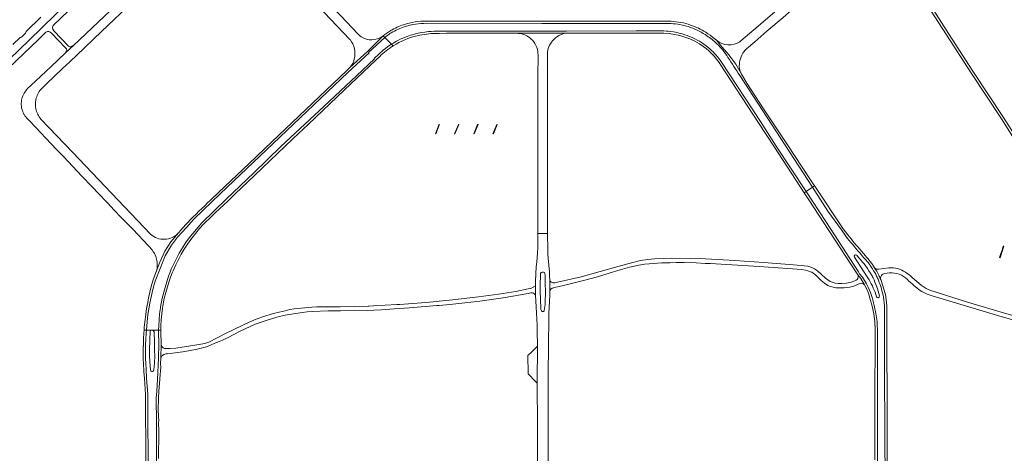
# Model space of a CAD drawing. Extents: x 148869 to 161638, y 453607 to 469810.
# Tile 742 of 1056: x 156717 to 157381, y 465449 to 465742. Entities that reach past the tile are written whole.
import ezdxf

# ---------------------------------------------------------------- set-up
doc = ezdxf.new("R2010")
doc.units = 0
for name, color, linetype, lineweight in [('B-RO-VH-VERHARDING_ASFALT-GV', 251, 'CONTINUOUS', 18), ('B-RO-VH-VERHARDING_HALFVERHARDING-GV', 251, 'CONTINUOUS', 18), ('B-RO-VH-VERHARDING_HALFVERHARDING_GRIND-GV', 251, 'CONTINUOUS', 18), ('B-RO-VH-VERHARDING_STRAATBAKSTEEN-GV', 251, 'CONTINUOUS', 18)]:
    doc.layers.add(name, color=color, linetype=linetype, lineweight=lineweight)

msp = doc.modelspace()

# ---------------------------------------------------------------- linework, layer by layer
at = {"layer": 'B-RO-VH-VERHARDING_ASFALT-GV', "flags": 128}
for points in [[(156945.83, 465731.73), (156944.98, 465732.62), (156933.7, 465744.51), (156923.22, 465755.58), (156915.95, 465763.24), (156915.9, 465763.29), (156915.89, 465763.3), (156913.91, 465765.36), (156913.86, 465765.41), (156906.94, 465772.68), (156897.6, 465782.51), (156883.14, 465797.66), (156870.93, 465810.49)], [(156879.78, 465791.75), (156888.9, 465782.2), (156889.52, 465781.56), (156900.31, 465770.2), (156903.37, 465767.02), (156903.95, 465766.26), (156918.18, 465751.42), (156918.29, 465751.31), (156930.91, 465738.03), (156939.63, 465728.86), (156939.78, 465728.7)], [(157261.66, 465777.66), (157226.45, 465747.44), (157215.15, 465737.68), (157203.61, 465727.79), (157202.96, 465727.25)], [(156709.15, 465709.35), (156729.44, 465728.77), (156734.49, 465733.63), (156735.63, 465734.22), (156736.54, 465734.12), (156737.44, 465733.83), (156738.28, 465733.15), (156747.79, 465723.15), (156748.31, 465722.41), (156748.57, 465721.51), (156748.31, 465720.83), (156747.61, 465719.69), (156753.25, 465725.04), (156752.34, 465724.41), (156751.31, 465723.86), (156750.57, 465723.86), (156749.76, 465724.28), (156739.79, 465734.73), (156739.05, 465735.83), (156738.89, 465736.83), (156739.05, 465737.57), (156739.31, 465738.27), (156775.98, 465773.53)], [(156798.53, 465767.9), (156753.25, 465725.04), (156747.61, 465719.69), (156737.68, 465710.28), (156724.26, 465697.66), (156722.11, 465695.6), (156721.43, 465694.88), (156720.8, 465694.1), (156720.22, 465693.29), (156719.7, 465692.44), (156719.24, 465691.55), (156718.84, 465690.64), (156718.51, 465689.7), (156718.24, 465688.74), (156718.04, 465687.76), (156717.9, 465686.77), (156717.84, 465685.77), (156717.84, 465684.78), (156717.92, 465683.78), (156718.06, 465682.79), (156718.27, 465681.82), (156718.55, 465680.86), (156718.89, 465679.92), (156719.29, 465679.01), (156719.64, 465678.36), (156719.76, 465678.13), (156720.29, 465677.28), (156720.87, 465676.47), (156721.51, 465675.71), (156723.78, 465673.33), (156741.63, 465654.57), (156746.26, 465649.71), (156758.71, 465636.63), (156765.61, 465629.37), (156779.42, 465614.87), (156779.49, 465614.79)], [(156750.04, 465754.33), (156722.85, 465728.01), (156703.56, 465709.52)], [(156805.16, 465597.26), (156752.34, 465652.75), (156731.11, 465675.01), (156730.48, 465675.78), (156729.9, 465676.59), (156729.38, 465677.45), (156728.98, 465678.2), (156728.91, 465678.33), (156728.5, 465679.24), (156728.15, 465680.17), (156727.87, 465681.13), (156727.65, 465682.1), (156727.5, 465683.09), (156727.41, 465684.09), (156727.38, 465685.08), (156727.44, 465686.18), (156727.74, 465688.16), (156727.97, 465689.13), (156728.27, 465690.08), (156728.62, 465691.02), (156729.49, 465692.81), (156730.01, 465693.67), (156730.57, 465694.49), (156731.19, 465695.28), (156734.79, 465698.79), (156745.68, 465709.21), (156750.57, 465713.79), (156760.29, 465723.03), (156766.7, 465729.12), (156776.48, 465738.4), (156788.9, 465750.23)], [(157207.39, 465722.54), (157212.93, 465727.31), (157221.17, 465734.41), (157232.09, 465743.73), (157243.39, 465753.54)], [(157153.4, 465741.14), (157138.12, 465741.15), (157137.32, 465741.15), (157118.65, 465741.21), (157113.39, 465741.15), (157099.15, 465741.14), (157080.68, 465741.14), (157069.15, 465741.16), (157060.18, 465741.16), (157048.76, 465741.17), (157036.72, 465741.17), (157036.61, 465741.18), (157019.29, 465741.13), (157000.8, 465741.17), (156991.56, 465741.19)], [(156963.19, 465730.09), (156967.82, 465725.66), (156968.09, 465725.84), (156968.99, 465726.41), (156970, 465727), (156971.03, 465727.58), (156972.06, 465728.13), (156973.64, 465728.91), (156974.71, 465729.41), (156976.05, 465729.99), (156977.68, 465730.64), (156978.24, 465730.85), (156979.34, 465731.24), (156980.46, 465731.6), (156981.59, 465731.95), (156983.27, 465732.41), (156983.88, 465732.56), (156984.7, 465732.73), (156988.05, 465733.39), (156990.19, 465733.75), (156991.44, 465733.92), (156992.68, 465734.07), (156994.55, 465734.24), (156996.41, 465734.35), (156997.67, 465734.4), (157005.47, 465734.44), (157016.43, 465734.44), (157052.47, 465734.44), (157069.16, 465734.46)], [(157189.26, 465712.61), (157189.57, 465712.15), (157215.51, 465672.5), (157226.24, 465656.06), (157246.29, 465625.38), (157247.55, 465626.2), (157227.49, 465656.88), (157216.76, 465673.32), (157190.48, 465713.5), (157189.56, 465714.82), (157188.89, 465715.73), (157187.85, 465717.06), (157186.76, 465718.35), (157186, 465719.2), (157184.65, 465720.61), (157183.84, 465721.4), (157182.6, 465722.54), (157181.32, 465723.65), (157180.01, 465724.7), (157179.53, 465725.06), (157178.55, 465725.73), (157177.57, 465726.38), (157175.58, 465727.59), (157174.55, 465728.17), (157172.99, 465728.99), (157171.67, 465729.63), (157170.6, 465730.12), (157168.99, 465730.8), (157167.35, 465731.43), (157165.68, 465732.01), (157164, 465732.52), (157162.86, 465732.84), (157161.16, 465733.26), (157159.44, 465733.62), (157157.99, 465733.87), (157156.26, 465734.13), (157154.52, 465734.33), (157153.34, 465734.43), (157151.57, 465734.52), (157148.36, 465734.53), (157132.78, 465734.52), (157085.83, 465734.47), (157069.16, 465734.46), (157052.47, 465734.44), (157016.43, 465734.44), (157005.47, 465734.44), (156997.67, 465734.4), (156996.41, 465734.35), (156994.55, 465734.24), (156992.68, 465734.07), (156991.44, 465733.92), (156990.19, 465733.75), (156988.05, 465733.39), (156984.7, 465732.73), (156983.88, 465732.56), (156983.27, 465732.41), (156981.59, 465731.95), (156980.46, 465731.6), (156979.34, 465731.24), (156978.24, 465730.85), (156977.68, 465730.64), (156976.05, 465729.99), (156974.71, 465729.41), (156973.64, 465728.91), (156972.06, 465728.13), (156971.03, 465727.58), (156970, 465727), (156968.99, 465726.41), (156968.09, 465725.84), (156967.82, 465725.66), (156968.93, 465724.6)], [(156991.15, 465739.71), (157069.15, 465739.67), (157156.47, 465739.55)], [(157156.47, 465739.55), (157069.15, 465739.67), (156991.15, 465739.71)], [(157069.16, 465734.46), (157085.83, 465734.47), (157132.78, 465734.52), (157148.36, 465734.53), (157151.57, 465734.52), (157153.34, 465734.43), (157154.52, 465734.33), (157156.26, 465734.13), (157157.99, 465733.87), (157159.44, 465733.62), (157161.16, 465733.26), (157162.86, 465732.84), (157164, 465732.52), (157165.68, 465732.01), (157167.35, 465731.43), (157168.99, 465730.8), (157170.6, 465730.12), (157171.67, 465729.63), (157172.99, 465728.99), (157174.55, 465728.17), (157175.58, 465727.59), (157177.57, 465726.38), (157178.55, 465725.73), (157179.53, 465725.06), (157180.01, 465724.7), (157181.32, 465723.65), (157182.6, 465722.54), (157183.84, 465721.4), (157184.65, 465720.61), (157186, 465719.2), (157186.76, 465718.35), (157187.85, 465717.06), (157188.89, 465715.73), (157189.56, 465714.82), (157190.48, 465713.5), (157216.76, 465673.32), (157227.49, 465656.88), (157247.55, 465626.2), (157252.01, 465629.12), (157202.77, 465704.53)], [(156825.32, 465599.77), (156824.26, 465598.47), (156824.07, 465598.26), (156818.83, 465592.1), (156814.77, 465585.82), (156811.44, 465578.37), (156809.02, 465572.59), (156808.02, 465569.76), (156806.73, 465565.97), (156805.6, 465562.14), (156804.61, 465558.27), (156803.78, 465554.35), (156803.15, 465551.14), (156802.46, 465547.2), (156801.86, 465543.25), (156801.24, 465538.29), (156800.84, 465534.31), (156800.72, 465532.65), (156802.25, 465532.65), (156802.73, 465538.1), (156803.35, 465543.04), (156803.94, 465546.96), (156804.63, 465550.86), (156805.25, 465554.05), (156806.08, 465557.92), (156807.05, 465561.74), (156808.17, 465565.55), (156814.96, 465582.73), (156819.22, 465590.01), (156823.3, 465595.24), (156829.33, 465601.98), (156834.3, 465607.39), (156852.16, 465624.53), (156887.92, 465658.56), (156938.33, 465706.59), (156952.6, 465719.7), (156952.32, 465719.98), (156963.19, 465730.09), (156962.03, 465731.2), (156951.56, 465720.78), (156939.63, 465709.91)], [(156939.63, 465709.91), (156951.56, 465720.78), (156962.03, 465731.2), (156961.51, 465730.78)], [(156962.03, 465731.2), (156963.19, 465730.09)], [(156985, 465731.26), (156986.82, 465731.61)], [(156998.92, 465732.91), (157000, 465732.92), (157004.84, 465732.94), (157004.89, 465732.94), (157005.39, 465732.95), (157005.42, 465732.95), (157016.43, 465732.94), (157016.56, 465732.94), (157052.47, 465732.94)], [(157052.47, 465732.94), (157069.17, 465732.96), (157085.86, 465732.98), (157107.03, 465733), (157119.3, 465733.01), (157122.67, 465733.01), (157132.79, 465733.02), (157148.38, 465733.03), (157148.53, 465733.03), (157151.53, 465733.02)], [(157069.17, 465732.96), (157052.47, 465732.94)], [(157085.86, 465732.98), (157069.17, 465732.96)], [(157202.77, 465704.53), (157252.01, 465629.12), (157253.25, 465629.93), (157249.65, 465635.39), (157234.96, 465657.7), (157218.9, 465682.06), (157207.63, 465699.35), (157204.02, 465705.3), (157203.69, 465705.88), (157200.21, 465712.02), (157196.11, 465717.62), (157195.62, 465718.29), (157190.81, 465723.89), (157187.11, 465728.24), (157185.52, 465729.49)], [(157187.11, 465728.24), (157190.81, 465723.89), (157195.62, 465718.29), (157196.11, 465717.62), (157200.21, 465712.02), (157203.69, 465705.88)], [(156968.93, 465724.6), (156967.82, 465725.66), (156966.68, 465724.91), (156965.15, 465723.85), (156963.66, 465722.73), (156962.2, 465721.57), (156961.25, 465720.76), (156960.09, 465719.74), (156959.18, 465718.9), (156956.12, 465715.99), (156956.29, 465715.81), (156944.03, 465704.34), (156922.3, 465683.77), (156893.12, 465656.58), (156874.79, 465638.83), (156856.11, 465621.09), (156839.74, 465605.11), (156831.12, 465594.79), (156828.76, 465591.45), (156826.55, 465588.04), (156824.48, 465584.55), (156822.54, 465580.99), (156820.75, 465577.34), (156819.11, 465573.64), (156818.33, 465571.76), (156817.26, 465568.94), (156814.92, 465561.4), (156812.9, 465554.22), (156812.38, 465551.7), (156811.82, 465548.29), (156811.72, 465547.7), (156811.2, 465543.68), (156810.83, 465539.64), (156810.61, 465535.59), (156810.55, 465532.65), (156812.05, 465532.65), (156812.11, 465535.54), (156812.33, 465539.53), (156812.69, 465543.51), (156813.2, 465547.48), (156813.85, 465551.43), (156814.17, 465552.95), (156814.37, 465553.92)], [(156814.37, 465553.92), (156815.4, 465557.9), (156816.49, 465561.74), (156817.67, 465565.56), (156818.66, 465568.4), (156819.73, 465571.2), (156820.49, 465573.05), (156822.11, 465576.71), (156823.88, 465580.3), (156825.78, 465583.81), (156827.83, 465587.25), (156830, 465590.6), (156832.31, 465593.87), (156835.65, 465598.11), (156838.23, 465601.17), (156840.89, 465604.15), (156846.51, 465609.54), (156848.81, 465611.74), (156857.4, 465619.98), (156862.19, 465624.57), (156875.17, 465636.88), (156901.12, 465661.66), (156901.47, 465661.97), (156911.47, 465671.41), (156936.04, 465694.86), (156957.15, 465714.9), (156959.77, 465717.39)], [(157066.61, 465719.27), (157066.63, 465718.81), (157066.62, 465703.14), (157066.62, 465695.19), (157066.62, 465680.16), (157066.61, 465669.1), (157066.61, 465642.05), (157066.6, 465638.97), (157066.6, 465638.96), (157066.6, 465623.67), (157066.59, 465599.47), (157066.58, 465597.79), (157073.09, 465597.77), (157073.08, 465599.96), (157073.07, 465613.76), (157073.07, 465620.16), (157073.07, 465641.19), (157073.07, 465647.26), (157073.06, 465676.36), (157073.06, 465678.31), (157073.06, 465686.81), (157073.06, 465718.7), (157073.07, 465719.15)], [(156939.63, 465709.91), (156937.29, 465707.68), (156886.89, 465659.65), (156871.56, 465645.05), (156851.05, 465625.5), (156845.54, 465620.25)], [(157274.45, 465595.97), (157271.51, 465600.19), (157262.35, 465612.96), (157258.69, 465618.57), (157252.01, 465629.12), (157247.55, 465626.2), (157260.86, 465605.86), (157282.98, 465572.02), (157283.72, 465570.7), (157285.69, 465568.24), (157288.45, 465563.88), (157289.46, 465561.68), (157291.01, 465558.09), (157292.17, 465554.6), (157293.58, 465549.17), (157294.73, 465543.92), (157295.57, 465538.52), (157295.81, 465530.27), (157295.79, 465521.32), (157295.77, 465514.12), (157295.89, 465472.79), (157295.74, 465436.85)], [(157275.72, 465596.94), (157272.72, 465601.08), (157253.39, 465629.73), (157253.31, 465629.84), (157253.25, 465629.93), (157252.01, 465629.12), (157258.69, 465618.57), (157262.35, 465612.96), (157271.51, 465600.19), (157274.45, 465595.97)], [(157295.74, 465436.85), (157295.89, 465472.79), (157295.77, 465514.12), (157295.79, 465521.32), (157295.81, 465530.27), (157295.57, 465538.52), (157294.73, 465543.92), (157293.58, 465549.17), (157292.17, 465554.6), (157291.01, 465558.09), (157289.46, 465561.68), (157288.45, 465563.88), (157285.69, 465568.24), (157283.72, 465570.7), (157282.98, 465572.02), (157260.86, 465605.86), (157247.55, 465626.2), (157246.29, 465625.38), (157249.42, 465620.6), (157259.6, 465605.04), (157281.7, 465571.23), (157282.48, 465569.86), (157284.47, 465567.37), (157287.13, 465563.16), (157288.09, 465561.08), (157289.61, 465557.56), (157290.73, 465554.18), (157292.12, 465548.82), (157293.26, 465543.64), (157294.08, 465538.38), (157294.24, 465532.72), (157294.26, 465532.02), (157294.31, 465530.25), (157294.29, 465521.32), (157294.27, 465514.12), (157293.93, 465499.64), (157293.94, 465487.57), (157293.95, 465476.26), (157293.96, 465463.28), (157293.96, 465460.67), (157293.98, 465451.28), (157293.98, 465445.11)], [(156779.49, 465614.79), (156786.48, 465607.58), (156793.05, 465600.65), (156803.72, 465589.4), (156806.11, 465586.69), (156806.72, 465585.9), (156807.27, 465585.07), (156807.77, 465584.21), (156808.22, 465583.31), (156808.61, 465582.39), (156808.93, 465581.45), (156809.2, 465580.48), (156809.4, 465579.51), (156809.54, 465578.52), (156809.61, 465577.52), (156809.62, 465576.52), (156809.57, 465575.53), (156809.45, 465574.53), (156809.27, 465573.55), (156809.02, 465572.59), (156811.44, 465578.37), (156814.77, 465585.82), (156818.83, 465592.1), (156824.07, 465598.26)], [(157074.17, 465573.99), (157073.36, 465583.59), (157073.36, 465583.6), (157073.33, 465583.99), (157073.19, 465586.45), (157073.19, 465586.66), (157073.09, 465597.77), (157066.58, 465597.79), (157066.5, 465591.1)], [(157066.41, 465588.1), (157066.23, 465584.62), (157065.79, 465578.62)], [(157288.48, 465569.16), (157280.19, 465581.84)], [(157283.79, 465584.74), (157286.45, 465581.72)], [(157286.45, 465581.72), (157283.79, 465584.74)], [(157287.64, 465582.79), (157284.99, 465585.79)], [(157071.59, 465559.83), (157071.43, 465549.81), (157070.89, 465545.95), (157070.76, 465545.58), (157070.38, 465545.28), (157069.95, 465545.14), (157069.45, 465545.22), (157069.07, 465545.52), (157068.81, 465545.96), (157068.58, 465546.56), (157068.47, 465547.36), (157068.03, 465559), (157068, 465562.04), (157068.34, 465570.8)], [(157069.46, 465571.75), (157070.26, 465571.74)], [(157071.3, 465570.79), (157071.38, 465569.44), (157071.49, 465562.9), (157071.59, 465559.83)], [(157291.1, 465571.04), (157291.34, 465570.61)], [(157064.93, 465565.63), (157064.87, 465564.02), (157064.9, 465562.55), (157065.04, 465556.08), (157065.12, 465552.3), (157065.72, 465544.1), (157065.93, 465540.1), (157066.06, 465535.9), (157066.08, 465532), (157066.4, 465522.15), (157066.05, 465496.73), (157066.1, 465489.22), (157066.2, 465475.25), (157066.2, 465458.09), (157066.19, 465451.14), (157065.98, 465426.4)], [(157073.61, 465430.12), (157073.54, 465456.51), (157073.52, 465460.24), (157073.49, 465472.14), (157073.46, 465482.36), (157073.49, 465489.24), (157073.5, 465491.18), (157073.54, 465501.97), (157073.62, 465522.86), (157073.9, 465540), (157073.98, 465544.05), (157074.71, 465555.96), (157074.64, 465558.47), (157074.56, 465567.01)], [(157300.6, 465547.09), (157300.53, 465521.31)], [(157312.42, 465393.87), (157311.49, 465394.4), (157309.34, 465395.84), (157307.73, 465397.38), (157306.61, 465398.66), (157305.78, 465399.93), (157305.01, 465401.27), (157304.31, 465402.75), (157303.71, 465404.49), (157303.13, 465407.14), (157301.86, 465426.64), (157301.03, 465438.52), (157300.82, 465454.06), (157300.76, 465467.62), (157300.76, 465474.85), (157300.58, 465494.11), (157300.55, 465512.35), (157300.53, 465521.31), (157300.6, 465547.09)], [(157302.36, 465441.56), (157302.26, 465451.52), (157302.26, 465454.06), (157302.26, 465467.63), (157302.25, 465484.82), (157302.18, 465522.85), (157302.2, 465542), (157302.2, 465547.11)], [(156803.37, 465428.34), (156803.38, 465452.65), (156803.35, 465465.75), (156803.27, 465467.13), (156803.23, 465487.95), (156803.27, 465489.06), (156802.44, 465500.11), (156802.05, 465505.99), (156801.8, 465510.14), (156801.69, 465513.54), (156801.7, 465521.84), (156801.75, 465522.59), (156801.88, 465526.59), (156802.07, 465530.59), (156802.25, 465532.65), (156800.72, 465532.65), (156800.57, 465530.66), (156800.42, 465526.66), (156800.23, 465521.91), (156800.22, 465521.83), (156800.19, 465513.54), (156800.16, 465512.72), (156800.31, 465510.05), (156800.63, 465504.56), (156800.94, 465500), (156801.77, 465489.03), (156801.73, 465487.99), (156801.77, 465467.04), (156801.85, 465465.7), (156801.88, 465452.65), (156801.87, 465428.34)], [(156809.02, 465435.79), (156809, 465470.44), (156808.93, 465486.66), (156809.23, 465491.48), (156809.84, 465499.38), (156810.51, 465513.65), (156810.75, 465523.04), (156810.53, 465531.53), (156810.55, 465532.65), (156810.12, 465532.65), (156806.31, 465532.65), (156806.73, 465532.51), (156807.16, 465532.12), (156807.43, 465531.52), (156807.83, 465524.26), (156807.87, 465518.19), (156807.89, 465515.9), (156807.88, 465515.23), (156807.76, 465510.31), (156807.41, 465505.9), (156807.34, 465505.5), (156807.17, 465505.09), (156806.78, 465504.79), (156806.33, 465504.66), (156805.89, 465504.68), (156805.58, 465504.87), (156805.22, 465505.23), (156805.03, 465505.78), (156804.51, 465511.43), (156804.49, 465515.2), (156804.47, 465518.14), (156804.46, 465519.48), (156804.81, 465531.88), (156804.98, 465532.25), (156805.27, 465532.45), (156805.79, 465532.6), (156806.28, 465532.65), (156802.63, 465532.65), (156802.25, 465532.65), (156802.07, 465530.59), (156801.88, 465526.59), (156801.75, 465522.59), (156801.7, 465521.84), (156801.69, 465513.54), (156801.8, 465510.14), (156802.05, 465505.99), (156802.44, 465500.11), (156803.27, 465489.06), (156803.23, 465487.95), (156803.27, 465467.13), (156803.35, 465465.75), (156803.38, 465452.65), (156803.37, 465428.34)], [(156810.49, 465445.92), (156810.58, 465464.03), (156810.5, 465470.46), (156810.67, 465471.01), (156810.34, 465478.51), (156810.43, 465486.57), (156810.73, 465491.38), (156811.34, 465499.26), (156811.4, 465500), (156812.02, 465507.68), (156811.91, 465509.83), (156812.01, 465513.67), (156812.25, 465523.08), (156812.03, 465531.54), (156812.05, 465532.65), (156810.55, 465532.65), (156810.53, 465531.53), (156810.75, 465523.04), (156810.51, 465513.65), (156809.84, 465499.38), (156809.23, 465491.48), (156808.93, 465486.66), (156809, 465470.44), (156809.02, 465435.79)], [(157300.53, 465521.31), (157300.55, 465512.35), (157300.58, 465494.11), (157300.76, 465474.85), (157300.76, 465467.62), (157300.82, 465454.06), (157301.03, 465438.52)]]:
    msp.add_lwpolyline(points, dxfattribs=at)
at = {"layer": 'B-RO-VH-VERHARDING_ASFALT-GV'}
for points in [[(156991.56, 465741.19, 0.085446), (156975.91, 465738.75)], [(157156.42, 465741.09, 0.016243), (157153.4, 465741.14)], [(157169.63, 465738.52, 0.072963), (157156.42, 465741.09)], [(156967.24, 465734.79, 0.002846), (156962.03, 465731.2)], [(156975.91, 465738.75, 0.051225), (156967.24, 465734.79)], [(156967.5, 465733.21, -0.055245), (156976.95, 465737.47)], [(156976.95, 465737.47, 0.055245), (156967.5, 465733.21)], [(156976.95, 465737.47, -0.078688), (156991.15, 465739.71)], [(156991.15, 465739.71, 0.078688), (156976.95, 465737.47)], [(157156.47, 465739.55, -0.031275), (157162.39, 465738.85)], [(157162.39, 465738.85, 0.031275), (157156.47, 465739.55)], [(157162.39, 465738.85, -0.041331), (157169.67, 465736.9)], [(157169.67, 465736.9, 0.041331), (157162.39, 465738.85)], [(157179.83, 465733.65, 0.057008), (157169.63, 465738.52)], [(157169.67, 465736.9, -0.064076), (157180.68, 465731.26)], [(157180.68, 465731.26, 0.064076), (157169.67, 465736.9)], [(156939.78, 465728.7, -0.222838), (156942.64, 465715.66)], [(156959.96, 465729.86, -0.308725), (156945.83, 465731.73)], [(156961.51, 465730.78, -0.05567), (156959.96, 465729.86)], [(156963.19, 465730.09, -0.002302), (156964.41, 465731.07)], [(156964.41, 465731.07, 0.002302), (156963.19, 465730.09)], [(156964.41, 465731.07, -0.035377), (156967.5, 465733.21)], [(156967.5, 465733.21, 0.035377), (156964.41, 465731.07)], [(156968.93, 465724.6, -0.087141), (156985, 465731.26)], [(156986.82, 465731.61, -0.051824), (156998.92, 465732.91)], [(157052.47, 465732.94, -0.146788), (157060.43, 465730.35)], [(157060.43, 465730.35, -0.020913), (157061.79, 465729.27)], [(157061.79, 465729.27, -0.21026), (157066.61, 465719.27)], [(157073.07, 465719.15, -0.194221), (157076.45, 465727.86)], [(157076.45, 465727.86, -0.031659), (157077.83, 465729.33)], [(157077.83, 465729.33, -0.027916), (157079.16, 465730.44)], [(157079.16, 465730.44, -0.149367), (157085.86, 465732.98)], [(157151.53, 465733.02, -0.144933), (157178.65, 465723.84)], [(157185.52, 465729.49, 0.035324), (157179.83, 465733.65)], [(157180.68, 465731.26, -0.035354), (157187.34, 465725.96)], [(157187.34, 465725.96, 0.035354), (157180.68, 465731.26)], [(157202.96, 465727.25, -0.323471), (157187.11, 465728.24)], [(156959.77, 465717.39, -0.049968), (156968.93, 465724.6)], [(157178.65, 465723.84, -0.084497), (157189.26, 465712.61)], [(157187.34, 465725.96, -0.067292), (157194.85, 465716.71)], [(157194.85, 465716.71, 0.067292), (157187.34, 465725.96)], [(157202.7, 465713.24, -0.167575), (157207.39, 465722.54)], [(156942.64, 465715.66, -0.145772), (156939.63, 465709.91)], [(157194.85, 465716.71, 0.000993), (157202.77, 465704.53)], [(157202.77, 465704.53, -0.000993), (157194.85, 465716.71)], [(157203.69, 465705.88, -0.160187), (157202.6, 465712.37)], [(157202.6, 465712.37, -0.012604), (157202.7, 465713.24)], [(156845.54, 465620.25, 0.011885), (156830.16, 465605.25)], [(156830.16, 465605.25, 0.014254), (156825.32, 465599.77)], [(156814.55, 465594.05, -0.210562), (156805.16, 465597.26)], [(156824.07, 465598.26, -0.222283), (156814.55, 465594.05)], [(157274.45, 465595.97, 0.009335), (157283.79, 465584.74)], [(157283.79, 465584.74, -0.009335), (157274.45, 465595.97)], [(157284.99, 465585.79, -0.009297), (157275.72, 465596.94)], [(157066.5, 465591.1, -0.013341), (157066.41, 465588.1)], [(157280.19, 465581.84, -0.971548), (157281.81, 465583.09)], [(157281.81, 465583.09, -0.042092), (157291.1, 465571.04)], [(157286.45, 465581.72, -0.04208), (157292.45, 465573.87)], [(157292.45, 465573.87, 0.04208), (157286.45, 465581.72)], [(157293.8, 465574.74, 0.042057), (157287.64, 465582.79)], [(157065.79, 465578.62, 0.015701), (157064.93, 465565.63)], [(157296.65, 465569.77, 0.023782), (157293.8, 465574.74)], [(157068.34, 465570.8, -0.296126), (157069.46, 465571.75)], [(157070.26, 465571.74, -0.345684), (157071.3, 465570.79)], [(157074.56, 465567.01, 0.012603), (157074.17, 465573.99)], [(157290.1, 465566.59, 0.005199), (157288.48, 465569.16)], [(157291.34, 465570.61, -0.012488), (157292.8, 465567.97)], [(157292.45, 465573.87, -0.023598), (157295.21, 465569.07)], [(157295.21, 465569.07, 0.023598), (157292.45, 465573.87)], [(157292.8, 465567.97, -0.048894), (157297.07, 465555.67)], [(157295.21, 465569.07, -0.013351), (157296.46, 465566.21)], [(157296.46, 465566.21, 0.013351), (157295.21, 465569.07)], [(157297.94, 465566.81, 0.013329), (157296.65, 465569.77)], [(157295.1, 465555.14, 0.064605), (157290.1, 465566.59)], [(157296.46, 465566.21, -0.049544), (157299.82, 465554.77)], [(157299.82, 465554.77, 0.049544), (157296.46, 465566.21)], [(157301.39, 465555.05, 0.049664), (157297.94, 465566.81)], [(157297.07, 465555.67, -0.977019), (157295.1, 465555.14)], [(157299.82, 465554.77, -0.036203), (157300.6, 465547.09)], [(157300.6, 465547.09, 0.036203), (157299.82, 465554.77)], [(157302.2, 465547.11, 0.036521), (157301.39, 465555.05)]]:
    msp.add_lwpolyline(points, format="xyb", dxfattribs=at)
at = {"layer": 'B-RO-VH-VERHARDING_ASFALT-GV', "flags": 128}
for points in [[(156810.55, 465532.65), (156810.61, 465535.59), (156810.83, 465539.64), (156811.2, 465543.68), (156811.72, 465547.7), (156811.82, 465548.29), (156812.38, 465551.7), (156812.9, 465554.22), (156814.92, 465561.4), (156817.26, 465568.94), (156818.33, 465571.76), (156819.11, 465573.64), (156820.75, 465577.34), (156822.54, 465580.99), (156824.48, 465584.55), (156826.55, 465588.04), (156828.76, 465591.45), (156831.12, 465594.79), (156839.74, 465605.11), (156856.11, 465621.09), (156874.79, 465638.83), (156893.12, 465656.58), (156922.3, 465683.77), (156944.03, 465704.34), (156956.29, 465715.81), (156956.12, 465715.99), (156959.18, 465718.9), (156960.09, 465719.74), (156961.25, 465720.76), (156962.2, 465721.57), (156963.66, 465722.73), (156965.15, 465723.85), (156966.68, 465724.91), (156967.82, 465725.66), (156963.19, 465730.09), (156952.32, 465719.98), (156952.6, 465719.7), (156938.33, 465706.59), (156887.92, 465658.56), (156852.16, 465624.53), (156834.3, 465607.39), (156829.33, 465601.98), (156823.3, 465595.24), (156819.22, 465590.01), (156814.96, 465582.73), (156808.17, 465565.55), (156807.05, 465561.74), (156806.08, 465557.92), (156805.25, 465554.05), (156804.63, 465550.86), (156803.94, 465546.96), (156803.35, 465543.04), (156802.73, 465538.1), (156802.25, 465532.65), (156802.63, 465532.65), (156806.28, 465532.65), (156806.3, 465532.65), (156806.31, 465532.65), (156810.12, 465532.65)], [(156997.57, 465665.02), (157000, 465670.97), (157000.18, 465671.4), (157000, 465671.49), (156999.92, 465671.51), (156997.33, 465665.12)], [(157010.57, 465665.02), (157013.15, 465671.4), (157012.89, 465671.49), (157010.29, 465665.11)], [(157023.51, 465665.01), (157026.16, 465671.38), (157025.89, 465671.48), (157023.25, 465665.11)], [(157036.5, 465665.01), (157039.1, 465671.37), (157038.83, 465671.48), (157036.25, 465665.11)], [(157378.12, 465581.65), (157378.53, 465581.47), (157381.13, 465589.25), (157380.73, 465589.34), (157379.85, 465586.6), (157379.13, 465584.41)], [(157059.92, 465503.07), (157061.92, 465500.98), (157062.88, 465500), (157063.68, 465499.19), (157066.05, 465496.73), (157066.4, 465522.15), (157066.21, 465521.78), (157061.96, 465517.58), (157060.21, 465516.02), (157059.74, 465515.6)]]:
    msp.add_lwpolyline(points, close=True, dxfattribs=at)
at = {"layer": 'B-RO-VH-VERHARDING_HALFVERHARDING-GV', "flags": 128}
msp.add_lwpolyline([(156712.24, 465725.45), (156717.16, 465730.16), (156717.92, 465730.26), (156720.75, 465732.97), (156721.19, 465734.25), (156731.02, 465743.94)], dxfattribs=at)
at = {"layer": 'B-RO-VH-VERHARDING_HALFVERHARDING_GRIND-GV', "flags": 128}
for points in [[(157329.12, 465752.33), (157342.28, 465731.94), (157358.76, 465706.45), (157379.46, 465675.21), (157394.91, 465650.9)], [(157396.4, 465651.82), (157380.92, 465676.17), (157360.22, 465707.41), (157343.75, 465732.89), (157330.57, 465753.3)]]:
    msp.add_lwpolyline(points, dxfattribs=at)
at = {"layer": 'B-RO-VH-VERHARDING_STRAATBAKSTEEN-GV', "flags": 128}
for points in [[(157077.03, 465561.23), (157077.85, 465561.36), (157079.71, 465561.78), (157082.85, 465562.53), (157088.3, 465563.8), (157098.17, 465566.41), (157106.87, 465568.62), (157114.64, 465570.96), (157122.12, 465573.32), (157128.43, 465575.02), (157134.58, 465576.44), (157138.58, 465577.05), (157141.77, 465577.39), (157150.27, 465577.92), (157155.57, 465578.09), (157159.98, 465578.15), (157165.38, 465578.16), (157173.49, 465577.99), (157179.54, 465577.67), (157183.17, 465577.48), (157215.9, 465575.58), (157244.61, 465573.54), (157247.15, 465573.14), (157248.87, 465572.64), (157250.48, 465572.05), (157251.39, 465571.62), (157252.38, 465570.99), (157253.93, 465569.82), (157257.88, 465566.01), (157260.01, 465564.21), (157262.25, 465562.83), (157264.01, 465562.02), (157267.64, 465561.25), (157269.13, 465561.11), (157273.34, 465561.22), (157275.03, 465561.34), (157277.04, 465561.63), (157279.91, 465562.36), (157282.19, 465563.3), (157283.94, 465564.01), (157284.07, 465564.04), (157284.94, 465564.2), (157285.49, 465564.1), (157286.14, 465563.91), (157287.13, 465563.16), (157284.47, 465567.37), (157282.48, 465569.86)], [(157282.03, 465566.86), (157281.29, 465566.29), (157280.39, 465565.87), (157278.11, 465565.04), (157274.86, 465564.29), (157271.65, 465564.08), (157269.17, 465564.09), (157267.27, 465564.31), (157265.27, 465564.87), (157263.75, 465565.47), (157260.59, 465567.67), (157255.22, 465572.67), (157253.24, 465573.96), (157251.9, 465574.72), (157250.21, 465575.39), (157248.77, 465575.7), (157239.14, 465576.77), (157219.14, 465578.26), (157199.53, 465579.61), (157183.64, 465580.54), (157179.61, 465580.64), (157169.9, 465580.88), (157156.97, 465581.06), (157151.24, 465581.01), (157145.32, 465580.65), (157140.68, 465580.23), (157135.85, 465579.49), (157130.75, 465578.34), (157121.35, 465575.86), (157095.86, 465568.58), (157079.8, 465564.9), (157077.89, 465564.5)], [(157303.49, 465574.66), (157296.69, 465573.75)], [(157411.07, 465537.72), (157404.51, 465538.47), (157400.58, 465539.22), (157395.46, 465540.3), (157383.17, 465543.54), (157356.51, 465551.54), (157331.11, 465559.54), (157328.58, 465560.77), (157325.23, 465562.94), (157319.23, 465568.2)], [(157074.56, 465567.01), (157074.64, 465558.47)], [(157317.04, 465565.72), (157319.1, 465563.88)], [(157333.34, 465555.44), (157378.32, 465541.96), (157388.77, 465539.03), (157395.14, 465537.38), (157401.34, 465536.22), (157408.92, 465534.98), (157410.75, 465534.84), (157416.73, 465534.37), (157423.61, 465534.2), (157431.74, 465534.42), (157438.74, 465534.98), (157443.65, 465535.48), (157451.57, 465536.41), (157455.54, 465537.15)]]:
    msp.add_lwpolyline(points, dxfattribs=at)
at = {"layer": 'B-RO-VH-VERHARDING_STRAATBAKSTEEN-GV'}
for points in [[(157295.3, 465573.81, -0.142879), (157293.8, 465574.74)], [(157293.8, 465574.74, -0.023782), (157296.65, 465569.77)], [(157314.7, 465571.71, 0.171837), (157303.49, 465574.66)], [(157282.48, 465569.86, -0.283217), (157282.03, 465566.86)], [(157296.69, 465573.75, -0.111477), (157295.3, 465573.81)], [(157296.65, 465569.77, -0.013329), (157297.94, 465566.81)], [(157297.94, 465566.81, -0.289767), (157299.01, 465570.14)], [(157299.01, 465570.14, -0.117803), (157305.69, 465571.36)], [(157305.69, 465571.36, -0.192378), (157317.04, 465565.72)], [(157319.23, 465568.2, 0.042371), (157314.7, 465571.71)], [(157077.89, 465564.5, -0.488773), (157074.56, 465567.01)], [(157319.1, 465563.88, 0.127019), (157333.34, 465555.44)], [(157074.64, 465558.47, -0.354586), (157077.03, 465561.23)]]:
    msp.add_lwpolyline(points, format="xyb", dxfattribs=at)
at = {"layer": 'B-RO-VH-VERHARDING_STRAATBAKSTEEN-GV', "flags": 128}
msp.add_lwpolyline([(157064.9, 465562.55), (157061.8, 465560.77), (157060.08, 465560.49), (157051.76, 465558.71), (157040.07, 465556.96), (157026.45, 465555), (157009, 465553.05), (157000, 465552.17), (156998.42, 465552.02), (156990.89, 465551.29), (156973.32, 465549.96), (156971.34, 465549.81), (156955.61, 465548.95), (156952.4, 465548.78), (156951.89, 465548.75), (156933.17, 465548.41), (156921.71, 465548.33), (156917.25, 465548.25), (156914.05, 465548.05), (156902.01, 465546.99), (156899.05, 465546.47), (156895.94, 465545.68), (156891.8, 465544.76), (156888.14, 465543.75), (156880.77, 465541.52), (156878.5, 465540.78), (156876.29, 465539.91), (156871.72, 465537.93), (156867.3, 465535.91), (156855.69, 465530.23), (156844.35, 465524.48), (156841.72, 465523.61), (156839.04, 465523.07), (156829.46, 465521.46), (156822.1, 465520.42), (156818.39, 465520.1), (156816.55, 465520.09), (156814.72, 465520.23), (156814.53, 465520.27), (156813.65, 465520.66), (156812.93, 465521.3), (156812.45, 465522.14), (156812.25, 465523.08), (156812.01, 465513.67), (156812.58, 465514.96), (156813.1, 465515.54), (156814.07, 465516.09), (156815.3, 465516.49), (156816.5, 465516.65), (156826.84, 465517.99), (156830.67, 465518.61), (156836.48, 465519.79), (156842.88, 465521.43), (156846.1, 465522.6), (156848.57, 465523.7), (156851.46, 465524.88), (156853.58, 465525.83), (156856.93, 465527.48), (156865.54, 465531.84), (156875.73, 465536.62), (156880.44, 465538.22), (156883.7, 465539.42), (156890.44, 465541.42), (156895.97, 465542.77), (156900.28, 465543.44), (156907.36, 465544.46), (156910.7, 465544.85), (156914.44, 465545.18), (156925, 465545.54), (156933.22, 465545.52), (156951.29, 465545.95), (156955.77, 465546.15), (156960.75, 465546.37), (156969.6, 465546.88), (156979.99, 465547.58), (156998.42, 465549.18), (157000, 465549.32), (157007.03, 465549.94), (157027.39, 465552.09), (157043.1, 465554.33), (157059.96, 465557.31), (157061.75, 465557.73), (157062.84, 465557.71), (157063.54, 465557.48), (157064.19, 465557.03), (157064.74, 465556.48), (157065.04, 465556.08)], close=True, dxfattribs=at)

doc.saveas('drawing.dxf')
